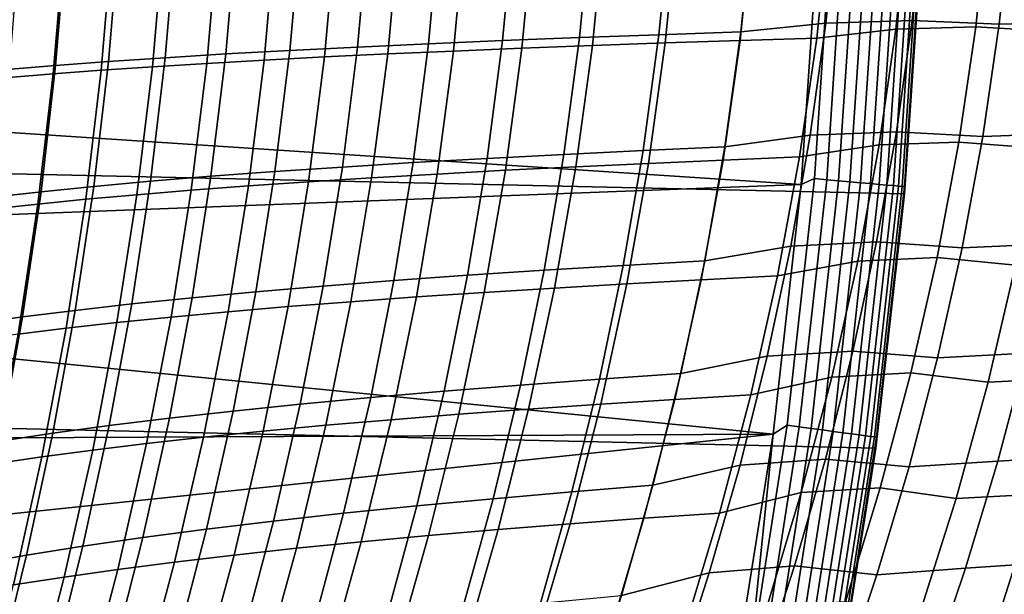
# Model space of a CAD drawing. Header units: metres. Extents: x -28 to 70, y -218 to 28.
# Tile 334 of 463: x 23.12 to 27.87, y -4.4 to -1.62. Entities that reach past the tile are written whole.
import ezdxf

# ---------------------------------------------------------------- set-up
doc = ezdxf.new("R2010")
doc.units = ezdxf.units.M
doc.layers.add('solid_10_261_432_XXX', color=7, linetype='CONTINUOUS')

msp = doc.modelspace()

# ---------------------------------------------------------------- linework, layer by layer
at = {"layer": 'solid_10_261_432_XXX'}
for points in [[(27.389296, -2.465067, -5), (-27.472309, -1.233766, -5), (-27.5, 0, -5), (27.472309, -1.233766, -5)], [(27.064245, -1.097595, 134.712128), (27.009607, -1.641688, 134.677719), (27.425388, -1.629539, 134.505432), (27.48056, -1.089569, 134.539917)], [(27.48056, -1.089569, 134.539917), (27.425388, -1.629539, 134.505432), (27.846104, -1.646942, 134.353195), (27.903761, -1.101384, 134.388992)], [(25.875793, -1.144022, 135.355942), (25.82099, -1.711434, 135.320694), (26.204607, -1.697502, 135.084915), (26.260017, -1.134799, 135.120331)], [(26.260017, -1.134799, 135.120331), (26.204607, -1.697502, 135.084915), (26.599966, -1.68412, 134.869614), (26.655973, -1.125947, 134.905151)], [(26.599966, -1.68412, 134.869614), (27.009607, -1.641688, 134.677719), (27.064245, -1.097595, 134.712128), (26.655973, -1.125947, 134.905151)], [(26.965525, -1.713677, 93.307861), (27.024094, -1.14171, 93.270828), (27.404287, -1.112718, 93.429787), (27.347336, -1.670275, 93.465599)], [(27.347336, -1.670275, 93.465599), (27.404287, -1.112718, 93.429787), (27.789995, -1.105525, 93.571342), (27.732456, -1.659659, 93.607323)], [(27.789995, -1.105525, 93.571342), (28.180269, -1.119698, 93.695305), (28.119879, -1.681205, 93.732849), (27.732456, -1.659659, 93.607323)], [(27.903761, -1.101384, 134.388992), (27.846104, -1.646942, 134.353195), (28.277828, -1.635371, 134.22583), (28.335955, -1.093743, 134.261627)], [(24.167046, -1.196485, 136.816284), (24.115038, -1.790469, 136.781815), (24.424547, -1.773313, 136.454346), (24.477051, -1.185077, 136.488937)], [(24.477051, -1.185077, 136.488937), (24.424547, -1.773313, 136.454346), (24.750893, -1.756858, 136.143753), (24.803934, -1.174145, 136.178513)], [(24.803934, -1.174145, 136.178513), (24.750893, -1.756858, 136.143753), (25.093102, -1.741081, 135.850815), (25.146713, -1.163673, 135.885727)], [(24.896061, -1.790252, 91.984451), (24.950939, -1.193291, 91.948822), (25.269007, -1.183884, 92.209557), (25.21356, -1.776251, 92.245422)], [(25.146713, -1.163673, 135.885727), (25.093102, -1.741081, 135.850815), (25.450144, -1.72595, 135.576218), (25.504347, -1.15364, 135.611313)], [(25.21356, -1.776251, 92.245422), (25.269007, -1.183884, 92.209557), (25.599112, -1.174822, 92.454842), (25.543068, -1.762776, 92.490944)], [(25.504347, -1.15364, 135.611313), (25.450144, -1.72595, 135.576218), (25.82099, -1.711434, 135.320694), (25.875793, -1.144022, 135.355942)], [(25.543068, -1.762776, 92.490944), (25.599112, -1.174822, 92.454842), (25.940462, -1.166089, 92.684135), (25.883799, -1.749804, 92.720482)], [(25.883799, -1.749804, 92.720482), (25.940462, -1.166089, 92.684135), (26.292269, -1.15767, 92.896919), (26.234976, -1.737311, 92.93351)], [(26.234976, -1.737311, 92.93351), (26.292269, -1.15767, 92.896919), (26.653742, -1.149549, 93.092659), (26.595812, -1.725276, 93.129478)], [(26.595812, -1.725276, 93.129478), (26.653742, -1.149549, 93.092659), (27.024094, -1.14171, 93.270828), (26.965525, -1.713677, 93.307861)], [(27.251122, -3.691395, -5), (-27.389296, -2.465067, -5), (-27.472309, -1.233766, -5), (27.389296, -2.465067, -5)], [(26.891312, -2.420185), (26.972828, -1.210976), (21.943947, -1.569454), (21.900381, -2.091247)], [(23.110033, -1.246588, 138.274277), (23.059399, -1.865673, 138.240112), (23.294605, -1.845937, 137.855408), (23.34547, -1.233427, 137.889587)], [(23.34547, -1.233427, 137.889587), (23.294605, -1.845937, 137.855408), (23.549395, -1.826807, 137.483414), (23.600573, -1.220678, 137.517654)], [(23.514267, -1.868666, 90.468452), (23.566986, -1.245868, 90.433662), (23.814188, -1.234616, 90.762566), (23.76115, -1.85187, 90.797462)], [(23.600573, -1.220678, 137.517654), (23.549395, -1.826807, 137.483414), (23.823095, -1.808308, 137.125198), (23.874659, -1.208358, 137.159546)], [(23.76115, -1.85187, 90.797462), (23.814188, -1.234616, 90.762566), (24.076723, -1.223724, 91.079308), (24.023304, -1.835616, 91.114349)], [(23.874659, -1.208358, 137.159546), (23.823095, -1.808308, 137.125198), (24.115038, -1.790469, 136.781815), (24.167046, -1.196485, 136.816284)], [(24.023304, -1.835616, 91.114349), (24.076723, -1.223724, 91.079308), (24.354069, -1.213201, 91.383102), (24.300211, -1.819921, 91.41832)], [(24.300211, -1.819921, 91.41832), (24.354069, -1.213201, 91.383102), (24.645699, -1.203058, 91.673157), (24.591352, -1.804801, 91.708572)], [(24.591352, -1.804801, 91.708572), (24.645699, -1.203058, 91.673157), (24.950939, -1.193291, 91.948822), (24.896061, -1.790252, 91.984451)], [(27.033783, -1.196966, -0.003646), (26.972828, -1.210976), (26.891312, -2.420185), (26.954376, -2.391589, -0.003646)], [(27.013592, -2.396843, -0.014544), (27.093172, -1.199596, -0.014544), (27.033783, -1.196966, -0.003646), (26.954376, -2.391589, -0.003646)], [(27.071066, -2.401943, -0.032535), (27.150814, -1.202148, -0.032535), (27.093172, -1.199596, -0.014544), (27.013592, -2.396843, -0.014544)], [(27.125956, -2.406813, -0.057356), (27.205868, -1.204586, -0.057356), (27.150814, -1.202148, -0.032535), (27.071066, -2.401943, -0.032535)], [(27.177464, -2.411383, -0.088645), (27.257526, -1.206873, -0.088645), (27.205868, -1.204586, -0.057356), (27.125956, -2.406813, -0.057356)], [(27.224833, -2.415586, -0.125945), (27.305037, -1.208976, -0.125945), (27.257526, -1.206873, -0.088645), (27.177464, -2.411383, -0.088645)], [(27.267374, -2.419361, -0.16871), (27.347702, -1.210866, -0.16871), (27.305037, -1.208976, -0.125945), (27.224833, -2.415586, -0.125945)], [(27.304464, -2.422652, -0.216316), (27.384903, -1.212513, -0.216316), (27.347702, -1.210866, -0.16871), (27.267374, -2.419361, -0.16871)], [(27.335564, -2.425411, -0.268066), (27.416092, -1.213894, -0.268066), (27.384903, -1.212513, -0.216316), (27.304464, -2.422652, -0.216316)], [(27.360214, -2.427598, -0.323206), (27.440817, -1.214988, -0.323206), (27.416092, -1.213894, -0.268066), (27.335564, -2.425411, -0.268066)], [(27.378059, -2.429182, -0.380929), (27.458714, -1.215781, -0.380929), (27.440817, -1.214988, -0.323206), (27.360214, -2.427598, -0.323206)], [(27.388836, -2.430138, -0.440391), (27.469521, -1.216259, -0.440391), (27.458714, -1.215781, -0.380929), (27.378059, -2.429182, -0.380929)], [(27.469521, -1.216259, -0.440391), (27.388836, -2.430138, -0.440391), (27.389294, -2.46508, -0.5), (27.472309, -1.233782, -0.5)], [(27.472309, -1.233782, -0.5), (27.389294, -2.46508, -0.5), (27.389296, -2.465067, -5), (27.472309, -1.233766, -5)], [(23.068361, -1.903814, 89.777283), (23.120659, -1.269409, 89.742607), (23.335636, -1.257469, 90.093414), (23.283165, -1.885986, 90.128128)], [(23.283165, -1.885986, 90.128128), (23.335636, -1.257469, 90.093414), (23.566986, -1.245868, 90.433662), (23.514267, -1.868666, 90.468452)], [(26.523129, -2.238222, 134.820389), (26.934662, -2.181845, 134.630066), (27.009607, -1.641688, 134.677719), (26.599966, -1.68412, 134.869614)], [(27.009607, -1.641688, 134.677719), (26.934662, -2.181845, 134.630066), (27.349741, -2.16554, 134.457657), (27.425388, -1.629539, 134.505432)], [(27.266888, -2.229447, 93.516533), (27.347336, -1.670275, 93.465599), (27.732456, -1.659659, 93.607323), (27.651175, -2.21556, 93.658485)], [(27.425388, -1.629539, 134.505432), (27.349741, -2.16554, 134.457657), (27.767105, -2.188332, 134.303635), (27.846104, -1.646942, 134.353195)], [(27.732456, -1.659659, 93.607323), (28.119879, -1.681205, 93.732849), (28.034582, -2.244714, 93.786224), (27.651175, -2.21556, 93.658485)], [(27.846104, -1.646942, 134.353195), (27.767105, -2.188332, 134.303635), (28.19821, -2.17281, 134.17627), (28.277828, -1.635371, 134.22583)], [(25.82099, -1.711434, 135.320694), (25.745716, -2.274855, 135.271851), (26.12855, -2.256172, 135.035889), (26.204607, -1.697502, 135.084915)], [(26.204607, -1.697502, 135.084915), (26.12855, -2.256172, 135.035889), (26.523129, -2.238222, 134.820389), (26.599966, -1.68412, 134.869614)], [(26.882818, -2.28717, 93.360542), (26.965525, -1.713677, 93.307861), (27.347336, -1.670275, 93.465599), (27.266888, -2.229447, 93.516533)], [(24.424547, -1.773313, 136.454346), (24.352222, -2.35771, 136.406311), (24.677887, -2.335697, 136.095535), (24.750893, -1.756858, 136.143753)], [(24.750893, -1.756858, 136.143753), (24.677887, -2.335697, 136.095535), (25.019369, -2.314577, 135.802383), (25.093102, -1.741081, 135.850815)], [(25.093102, -1.741081, 135.850815), (25.019369, -2.314577, 135.802383), (25.37565, -2.29431, 135.527588), (25.450144, -1.72595, 135.576218)], [(25.450144, -1.72595, 135.576218), (25.37565, -2.29431, 135.527588), (25.745716, -2.274855, 135.271851), (25.82099, -1.711434, 135.320694)], [(25.46398, -2.35172, 92.542313), (25.543068, -1.762776, 92.490944), (25.883799, -1.749804, 92.720482), (25.80382, -2.334636, 92.772194)], [(25.80382, -2.334636, 92.772194), (25.883799, -1.749804, 92.720482), (26.234976, -1.737311, 92.93351), (26.154089, -2.318202, 92.985558)], [(26.154089, -2.318202, 92.985558), (26.234976, -1.737311, 92.93351), (26.595812, -1.725276, 93.129478), (26.514011, -2.302389, 93.181854)], [(26.514011, -2.302389, 93.181854), (26.595812, -1.725276, 93.129478), (26.965525, -1.713677, 93.307861), (26.882818, -2.28717, 93.360542)], [(23.823095, -1.808308, 137.125198), (23.751942, -2.404475, 137.077469), (24.043333, -2.380644, 136.733963), (24.115038, -1.790469, 136.781815)], [(24.115038, -1.790469, 136.781815), (24.043333, -2.380644, 136.733963), (24.352222, -2.35771, 136.406311), (24.424547, -1.773313, 136.454346)], [(24.514734, -2.407161, 91.758965), (24.591352, -1.804801, 91.708572), (24.896061, -1.790252, 91.984451), (24.818665, -2.387954, 92.035156)], [(24.818665, -2.387954, 92.035156), (24.896061, -1.790252, 91.984451), (25.21356, -1.776251, 92.245422), (25.135338, -2.369483, 92.296448)], [(25.135338, -2.369483, 92.296448), (25.21356, -1.776251, 92.245422), (25.543068, -1.762776, 92.490944), (25.46398, -2.35172, 92.542313)], [(23.059399, -1.865673, 138.240112), (22.989328, -2.481014, 138.192566), (23.224279, -2.454696, 137.807846), (23.294605, -1.845937, 137.855408)], [(23.294605, -1.845937, 137.855408), (23.224279, -2.454696, 137.807846), (23.478704, -2.429171, 137.435791), (23.549395, -1.826807, 137.483414)], [(23.440083, -2.491559, 90.517937), (23.514267, -1.868666, 90.468452), (23.76115, -1.85187, 90.797462), (23.68648, -2.469354, 90.847115)], [(23.549395, -1.826807, 137.483414), (23.478704, -2.429171, 137.435791), (23.751942, -2.404475, 137.077469), (23.823095, -1.808308, 137.125198)], [(23.68648, -2.469354, 90.847115), (23.76115, -1.85187, 90.797462), (24.023304, -1.835616, 91.114349), (23.948059, -2.44787, 91.164215)], [(23.948059, -2.44787, 91.164215), (24.023304, -1.835616, 91.114349), (24.300211, -1.819921, 91.41832), (24.224316, -2.427131, 91.46843)], [(24.224316, -2.427131, 91.46843), (24.300211, -1.819921, 91.41832), (24.591352, -1.804801, 91.708572), (24.514734, -2.407161, 91.758965)], [(22.994852, -2.53803, 89.826591), (23.068361, -1.903814, 89.777283), (23.283165, -1.885986, 90.128128), (23.209372, -2.514459, 90.17749)], [(23.209372, -2.514459, 90.17749), (23.283165, -1.885986, 90.128128), (23.514267, -1.868666, 90.468452), (23.440083, -2.491559, 90.517937)], [(26.891312, -2.420185), (21.900381, -2.091247), (21.844414, -2.611815)], [(26.426245, -2.787736, 134.757736), (26.840187, -2.717585, 134.569412), (26.934662, -2.181845, 134.630066), (26.523129, -2.238222, 134.820389)], [(26.934662, -2.181845, 134.630066), (26.840187, -2.717585, 134.569412), (27.254431, -2.697103, 134.396881), (27.349741, -2.16554, 134.457657)], [(27.349741, -2.16554, 134.457657), (27.254431, -2.697103, 134.396881), (27.667658, -2.725074, 134.240601), (27.767105, -2.188332, 134.303635)], [(27.767105, -2.188332, 134.303635), (27.667658, -2.725074, 134.240601), (28.098026, -2.705599, 134.113235), (28.19821, -2.17281, 134.17627)], [(26.776499, -2.861293, 93.428856), (26.882818, -2.28717, 93.360542), (27.266888, -2.229447, 93.516533), (27.163418, -2.789472, 93.582603)], [(27.163418, -2.789472, 93.582603), (27.266888, -2.229447, 93.516533), (27.651175, -2.21556, 93.658485), (27.54665, -2.772458, 93.724846)], [(27.651175, -2.21556, 93.658485), (28.034582, -2.244714, 93.786224), (27.925003, -2.809299, 93.855431), (27.54665, -2.772458, 93.724846)], [(25.37565, -2.29431, 135.527588), (25.281534, -2.858187, 135.465607), (25.650682, -2.833756, 135.209625), (25.745716, -2.274855, 135.271851)], [(25.745716, -2.274855, 135.271851), (25.650682, -2.833756, 135.209625), (26.032587, -2.810287, 134.973434), (26.12855, -2.256172, 135.035889)], [(26.12855, -2.256172, 135.035889), (26.032587, -2.810287, 134.973434), (26.426245, -2.787736, 134.757736), (26.523129, -2.238222, 134.820389)], [(24.677887, -2.335697, 136.095535), (24.585506, -2.910127, 136.033997), (24.926142, -2.883628, 135.740631), (25.019369, -2.314577, 135.802383)], [(25.019369, -2.314577, 135.802383), (24.926142, -2.883628, 135.740631), (25.281534, -2.858187, 135.465607), (25.37565, -2.29431, 135.527588)], [(25.700958, -2.919727, 92.839294), (25.80382, -2.334636, 92.772194), (26.154089, -2.318202, 92.985558), (26.050074, -2.899469, 93.053078)], [(26.050074, -2.899469, 93.053078), (26.154089, -2.318202, 92.985558), (26.514011, -2.302389, 93.181854), (26.40884, -2.880002, 93.249786)], [(26.40884, -2.880002, 93.249786), (26.514011, -2.302389, 93.181854), (26.882818, -2.28717, 93.360542), (26.776499, -2.861293, 93.428856)], [(24.043333, -2.380644, 136.733963), (23.952452, -2.966468, 136.672806), (24.260628, -2.937729, 136.344986), (24.352222, -2.35771, 136.406311)], [(24.352222, -2.35771, 136.406311), (24.260628, -2.937729, 136.344986), (24.585506, -2.910127, 136.033997), (24.677887, -2.335697, 136.095535)], [(24.719088, -2.985578, 92.101006), (24.818665, -2.387954, 92.035156), (25.135338, -2.369483, 92.296448), (25.034706, -2.962749, 92.362709)], [(25.034706, -2.962749, 92.362709), (25.135338, -2.369483, 92.296448), (25.46398, -2.35172, 92.542313), (25.362249, -2.940809, 92.608986)], [(25.362249, -2.940809, 92.608986), (25.46398, -2.35172, 92.542313), (25.80382, -2.334636, 92.772194), (25.700958, -2.919727, 92.839294)], [(26.755629, -3.624414), (26.891312, -2.420185), (21.844414, -2.611815), (21.776073, -3.130914)], [(23.478704, -2.429171, 137.435791), (23.38895, -3.027221, 137.374847), (23.661676, -2.996313, 137.016449), (23.751942, -2.404475, 137.077469)], [(23.751942, -2.404475, 137.077469), (23.661676, -2.996313, 137.016449), (23.952452, -2.966468, 136.672806), (24.043333, -2.380644, 136.733963)], [(24.126652, -3.034038, 91.533546), (24.224316, -2.427131, 91.46843), (24.514734, -2.407161, 91.758965), (24.416151, -3.009331, 91.824432)], [(24.416151, -3.009331, 91.824432), (24.514734, -2.407161, 91.758965), (24.818665, -2.387954, 92.035156), (24.719088, -2.985578, 92.101006)], [(26.954376, -2.391589, -0.003646), (26.891312, -2.420185), (26.755629, -3.624414), (26.822206, -3.581531, -0.003646)], [(26.881132, -3.589399, -0.014544), (27.013592, -2.396843, -0.014544), (26.954376, -2.391589, -0.003646), (26.822206, -3.581531, -0.003646)], [(26.938322, -3.597036, -0.032535), (27.071066, -2.401943, -0.032535), (27.013592, -2.396843, -0.014544), (26.881132, -3.589399, -0.014544)], [(26.992945, -3.604329, -0.057356), (27.125956, -2.406813, -0.057356), (27.071066, -2.401943, -0.032535), (26.938322, -3.597036, -0.032535)], [(27.044199, -3.611173, -0.088645), (27.177464, -2.411383, -0.088645), (27.125956, -2.406813, -0.057356), (26.992945, -3.604329, -0.057356)], [(27.091337, -3.617467, -0.125945), (27.224833, -2.415586, -0.125945), (27.177464, -2.411383, -0.088645), (27.044199, -3.611173, -0.088645)], [(27.133669, -3.62312, -0.16871), (27.267374, -2.419361, -0.16871), (27.224833, -2.415586, -0.125945), (27.091337, -3.617467, -0.125945)], [(27.170578, -3.628048, -0.216316), (27.304464, -2.422652, -0.216316), (27.267374, -2.419361, -0.16871), (27.133669, -3.62312, -0.16871)], [(27.058064, -4.910316, -5), (-27.251122, -3.691395, -5), (-27.389296, -2.465067, -5), (27.251122, -3.691395, -5)], [(22.989328, -2.481014, 138.192566), (22.900209, -3.092047, 138.131638), (23.134912, -3.059147, 137.746948), (23.224279, -2.454696, 137.807846)], [(23.224279, -2.454696, 137.807846), (23.134912, -3.059147, 137.746948), (23.38895, -3.027221, 137.374847), (23.478704, -2.429171, 137.435791)], [(23.344618, -3.113783, 90.582268), (23.440083, -2.491559, 90.517937), (23.68648, -2.469354, 90.847115), (23.590387, -3.086296, 90.911652)], [(23.590387, -3.086296, 90.911652), (23.68648, -2.469354, 90.847115), (23.948059, -2.44787, 91.164215), (23.851231, -3.059704, 91.229019)], [(23.851231, -3.059704, 91.229019), (23.948059, -2.44787, 91.164215), (24.224316, -2.427131, 91.46843), (24.126652, -3.034038, 91.533546)], [(27.201525, -3.63218, -0.268066), (27.335564, -2.425411, -0.268066), (27.304464, -2.422652, -0.216316), (27.170578, -3.628048, -0.216316)], [(27.226055, -3.635456, -0.323206), (27.360214, -2.427598, -0.323206), (27.335564, -2.425411, -0.268066), (27.201525, -3.63218, -0.268066)], [(27.243811, -3.637827, -0.380929), (27.378059, -2.429182, -0.380929), (27.360214, -2.427598, -0.323206), (27.226055, -3.635456, -0.323206)], [(27.254536, -3.639259, -0.440391), (27.388836, -2.430138, -0.440391), (27.378059, -2.429182, -0.380929), (27.243811, -3.637827, -0.380929)], [(27.389294, -2.46508, -0.5), (27.25112, -3.691413, -0.5), (27.251122, -3.691395, -5), (27.389296, -2.465067, -5)], [(27.254536, -3.639259, -0.440391), (27.25112, -3.691413, -0.5), (27.389294, -2.46508, -0.5)], [(27.254536, -3.639259, -0.440391), (27.389294, -2.46508, -0.5), (27.388836, -2.430138, -0.440391)], [(22.90027, -3.171303, 89.890686), (22.994852, -2.53803, 89.826591), (23.209372, -2.514459, 90.17749), (23.114414, -3.14213, 90.241676)], [(23.114414, -3.14213, 90.241676), (23.209372, -2.514459, 90.17749), (23.440083, -2.491559, 90.517937), (23.344618, -3.113783, 90.582268)], [(26.840187, -2.717585, 134.569412), (26.726961, -3.248426, 134.496002), (27.14027, -3.223759, 134.323334), (27.254431, -2.697103, 134.396881)], [(27.254431, -2.697103, 134.396881), (27.14027, -3.223759, 134.323334), (27.548653, -3.256686, 134.164368), (27.667658, -2.725074, 134.240601)], [(27.667658, -2.725074, 134.240601), (27.548653, -3.256686, 134.164368), (27.978209, -3.233277, 134.037018), (28.098026, -2.705599, 134.113235)], [(26.310097, -3.332145, 134.6819), (26.726961, -3.248426, 134.496002), (26.840187, -2.717585, 134.569412), (26.426245, -2.787736, 134.757736)], [(26.032587, -2.810287, 134.973434), (25.917465, -3.359324, 134.897797), (26.310097, -3.332145, 134.6819), (26.426245, -2.787736, 134.757736)], [(26.647505, -3.434461, 93.512589), (26.776499, -2.861293, 93.428856), (27.163418, -2.789472, 93.582603), (27.037855, -3.348822, 93.663589)], [(27.037855, -3.348822, 93.663589), (27.163418, -2.789472, 93.582603), (27.54665, -2.772458, 93.724846), (27.419863, -3.328793, 93.806175)], [(27.54665, -2.772458, 93.724846), (27.925003, -2.809299, 93.855431), (27.792231, -3.373268, 93.940201), (27.419863, -3.328793, 93.806175)], [(27.792231, -3.373268, 93.940201), (27.925003, -2.809299, 93.855431), (28.320196, -2.793128, 93.959717), (28.186289, -3.354337, 94.044662)], [(25.281534, -2.858187, 135.465607), (25.168461, -3.417048, 135.390442), (25.536592, -3.387608, 135.134232), (25.650682, -2.833756, 135.209625)], [(25.650682, -2.833756, 135.209625), (25.536592, -3.387608, 135.134232), (25.917465, -3.359324, 134.897797), (26.032587, -2.810287, 134.973434)], [(24.585506, -2.910127, 136.033997), (24.474344, -3.479609, 135.959305), (24.814051, -3.447698, 135.66571), (24.926142, -2.883628, 135.740631)], [(24.926142, -2.883628, 135.740631), (24.814051, -3.447698, 135.66571), (25.168461, -3.417048, 135.390442), (25.281534, -2.858187, 135.465607)], [(25.923756, -3.479608, 93.13591), (26.050074, -2.899469, 93.053078), (26.40884, -2.880002, 93.249786), (26.281179, -3.456569, 93.333076)], [(26.281179, -3.456569, 93.333076), (26.40884, -2.880002, 93.249786), (26.776499, -2.861293, 93.428856), (26.647505, -3.434461, 93.512589)], [(23.952452, -2.966468, 136.672806), (23.842909, -3.5474, 136.598465), (24.150324, -3.512831, 136.270493), (24.260628, -2.937729, 136.344986)], [(24.260628, -2.937729, 136.344986), (24.150324, -3.512831, 136.270493), (24.474344, -3.479609, 135.959305), (24.585506, -2.910127, 136.033997)], [(24.912319, -3.554669, 92.444092), (25.034706, -2.962749, 92.362709), (25.362249, -2.940809, 92.608986), (25.238585, -3.528623, 92.690849)], [(25.238585, -3.528623, 92.690849), (25.362249, -2.940809, 92.608986), (25.700958, -2.919727, 92.839294), (25.575977, -3.503614, 92.921646)], [(25.575977, -3.503614, 92.921646), (25.700958, -2.919727, 92.839294), (26.050074, -2.899469, 93.053078), (25.923756, -3.479608, 93.13591)], [(23.661676, -2.996313, 137.016449), (23.552786, -3.583277, 136.942215), (23.842909, -3.5474, 136.598465), (23.952452, -2.966468, 136.672806)], [(24.296143, -3.610016, 91.904922), (24.416151, -3.009331, 91.824432), (24.719088, -2.985578, 92.101006), (24.597925, -3.581788, 92.181931)], [(24.597925, -3.581788, 92.181931), (24.719088, -2.985578, 92.101006), (25.034706, -2.962749, 92.362709), (24.912319, -3.554669, 92.444092)], [(23.134912, -3.059147, 137.746948), (23.02692, -3.658735, 137.67276), (23.280581, -3.620407, 137.300674), (23.38895, -3.027221, 137.374847)], [(23.38895, -3.027221, 137.374847), (23.280581, -3.620407, 137.300674), (23.552786, -3.583277, 136.942215), (23.661676, -2.996313, 137.016449)], [(23.733252, -3.669903, 91.308769), (23.851231, -3.059704, 91.229019), (24.126652, -3.034038, 91.533546), (24.00771, -3.639388, 91.613647)], [(24.00771, -3.639388, 91.613647), (24.126652, -3.034038, 91.533546), (24.416151, -3.009331, 91.824432), (24.296143, -3.610016, 91.904922)], [(22.900209, -3.092047, 138.131638), (22.792427, -3.698205, 138.057373), (23.02692, -3.658735, 137.67276), (23.134912, -3.059147, 137.746948)], [(23.22821, -3.7342, 90.661507), (23.344618, -3.113783, 90.582268), (23.590387, -3.086296, 90.911652), (23.473259, -3.701521, 90.991119)], [(23.473259, -3.701521, 90.991119), (23.590387, -3.086296, 90.911652), (23.851231, -3.059704, 91.229019), (23.733252, -3.669903, 91.308769)], [(26.755629, -3.624414), (21.776073, -3.130914), (21.695393, -3.648274)], [(22.998583, -3.767897, 90.320755), (23.114414, -3.14213, 90.241676), (23.344618, -3.113783, 90.582268), (23.22821, -3.7342, 90.661507)], [(26.726961, -3.248426, 134.496002), (26.595757, -3.77389, 134.410095), (27.008072, -3.745038, 134.237289), (27.14027, -3.223759, 134.323334)], [(27.14027, -3.223759, 134.323334), (27.008072, -3.745038, 134.237289), (27.410984, -3.78269, 134.075226), (27.548653, -3.256686, 134.164368)], [(27.978209, -3.233277, 134.037018), (27.83968, -3.755384, 133.947922), (28.274973, -3.728928, 133.843918), (28.414249, -3.210552, 133.932846)], [(26.175467, -3.870933, 134.593094), (26.595757, -3.77389, 134.410095), (26.726961, -3.248426, 134.496002), (26.310097, -3.332145, 134.6819)], [(27.548653, -3.256686, 134.164368), (27.410984, -3.78269, 134.075226), (27.83968, -3.755384, 133.947922), (27.978209, -3.233277, 134.037018)], [(25.536592, -3.387608, 135.134232), (25.404154, -3.935882, 135.045853), (25.78393, -3.902756, 134.809204), (25.917465, -3.359324, 134.897797)], [(25.917465, -3.359324, 134.897797), (25.78393, -3.902756, 134.809204), (26.175467, -3.870933, 134.593094), (26.310097, -3.332145, 134.6819)], [(26.496786, -4.005075, 93.611534), (26.647505, -3.434461, 93.512589), (27.037855, -3.348822, 93.663589), (26.891144, -3.905956, 93.759277)], [(26.891144, -3.905956, 93.759277), (27.037855, -3.348822, 93.663589), (27.419863, -3.328793, 93.806175), (27.271805, -3.882989, 93.902245)], [(27.419863, -3.328793, 93.806175), (27.792231, -3.373268, 93.940201), (27.637377, -3.934914, 94.040276), (27.271805, -3.882989, 93.902245)], [(27.637377, -3.934914, 94.040276), (27.792231, -3.373268, 93.940201), (28.186289, -3.354337, 94.044662), (28.030201, -3.913336, 94.144936)], [(24.814051, -3.447698, 135.66571), (24.683729, -4.006253, 135.577789), (25.037102, -3.970363, 135.302307), (25.168461, -3.417048, 135.390442)], [(25.168461, -3.417048, 135.390442), (25.037102, -3.970363, 135.302307), (25.404154, -3.935882, 135.045853), (25.536592, -3.387608, 135.134232)], [(24.474344, -3.479609, 135.959305), (24.344995, -4.043606, 135.871582), (24.683729, -4.006253, 135.577789), (24.814051, -3.447698, 135.66571)], [(25.775976, -4.057098, 93.233864), (25.923756, -3.479608, 93.13591), (26.281179, -3.456569, 93.333076), (26.131924, -4.03053, 93.431541)], [(26.131924, -4.03053, 93.431541), (26.281179, -3.456569, 93.333076), (26.647505, -3.434461, 93.512589), (26.496786, -4.005075, 93.611534)], [(23.842909, -3.5474, 136.598465), (23.715223, -4.122897, 136.511032), (24.02186, -4.082476, 136.182938), (24.150324, -3.512831, 136.270493)], [(24.150324, -3.512831, 136.270493), (24.02186, -4.082476, 136.182938), (24.344995, -4.043606, 135.871582), (24.474344, -3.479609, 135.959305)], [(25.093716, -4.11372, 92.787773), (25.238585, -3.528623, 92.690849), (25.575977, -3.503614, 92.921646), (25.429665, -4.084817, 93.019089)], [(25.429665, -4.084817, 93.019089), (25.575977, -3.503614, 92.921646), (25.923756, -3.479608, 93.13591), (25.775976, -4.057098, 93.233864)], [(23.552786, -3.583277, 136.942215), (23.425751, -4.16482, 136.854858), (23.715223, -4.122897, 136.511032), (23.842909, -3.5474, 136.598465)], [(24.455791, -4.175227, 92.277855), (24.597925, -3.581788, 92.181931), (24.912319, -3.554669, 92.444092), (24.76885, -4.143845, 92.540504)], [(24.76885, -4.143845, 92.540504), (24.912319, -3.554669, 92.444092), (25.238585, -3.528623, 92.690849), (25.093716, -4.11372, 92.787773)], [(23.280581, -3.620407, 137.300674), (23.154047, -4.208178, 137.213318), (23.425751, -4.16482, 136.854858), (23.552786, -3.583277, 136.942215)], [(24.155266, -4.207902, 92.000397), (24.296143, -3.610016, 91.904922), (24.597925, -3.581788, 92.181931), (24.455791, -4.175227, 92.277855)], [(26.637531, -4.764461, -0.003646), (26.822206, -3.581531, -0.003646), (26.755629, -3.624414)], [(26.696051, -4.774928, -0.014544), (26.881132, -3.589399, -0.014544), (26.822206, -3.581531, -0.003646), (26.637531, -4.764461, -0.003646)], [(26.752848, -4.785087, -0.032535), (26.938322, -3.597036, -0.032535), (26.881132, -3.589399, -0.014544), (26.696051, -4.774928, -0.014544)], [(26.807093, -4.79479, -0.057356), (26.992945, -3.604329, -0.057356), (26.938322, -3.597036, -0.032535), (26.752848, -4.785087, -0.032535)], [(26.857994, -4.803894, -0.088645), (27.044199, -3.611173, -0.088645), (26.992945, -3.604329, -0.057356), (26.807093, -4.79479, -0.057356)], [(26.566051, -4.82129), (26.755629, -3.624414), (21.60243, -4.163528), (21.497234, -4.676422)], [(26.755629, -3.624414), (21.695393, -3.648274), (21.60243, -4.163528)], [(23.02692, -3.658735, 137.67276), (22.900719, -4.252903, 137.585312), (23.154047, -4.208178, 137.213318), (23.280581, -3.620407, 137.300674)], [(23.594574, -4.277233, 91.403473), (23.733252, -3.669903, 91.308769), (24.00771, -3.639388, 91.613647), (23.86799, -4.241906, 91.708702)], [(23.86799, -4.241906, 91.708702), (24.00771, -3.639388, 91.613647), (24.296143, -3.610016, 91.904922), (24.155266, -4.207902, 92.000397)], [(26.637531, -4.764461, -0.003646), (26.755629, -3.624414), (26.566051, -4.82129)], [(26.904808, -4.812267, -0.125945), (27.091337, -3.617467, -0.125945), (27.044199, -3.611173, -0.088645), (26.857994, -4.803894, -0.088645)], [(26.94685, -4.819787, -0.16871), (27.133669, -3.62312, -0.16871), (27.091337, -3.617467, -0.125945), (26.904808, -4.812267, -0.125945)], [(26.983503, -4.826343, -0.216316), (27.170578, -3.628048, -0.216316), (27.133669, -3.62312, -0.16871), (26.94685, -4.819787, -0.16871)], [(27.014236, -4.83184, -0.268066), (27.201525, -3.63218, -0.268066), (27.170578, -3.628048, -0.216316), (26.983503, -4.826343, -0.216316)], [(27.038597, -4.836197, -0.323206), (27.226055, -3.635456, -0.323206), (27.201525, -3.63218, -0.268066), (27.014236, -4.83184, -0.268066)], [(27.056232, -4.839352, -0.380929), (27.243811, -3.637827, -0.380929), (27.226055, -3.635456, -0.323206), (27.038597, -4.836197, -0.323206)], [(27.066883, -4.841256, -0.440391), (27.254536, -3.639259, -0.440391), (27.243811, -3.637827, -0.380929), (27.056232, -4.839352, -0.380929)], [(27.066883, -4.841256, -0.440391), (27.25112, -3.691413, -0.5), (27.254536, -3.639259, -0.440391)], [(26.810513, -6.119348, -5), (-27.058064, -4.910316, -5), (-27.251122, -3.691395, -5), (27.058064, -4.910316, -5)], [(23.091206, -4.351653, 90.755699), (23.22821, -3.7342, 90.661507), (23.473259, -3.701521, 90.991119), (23.335491, -4.313833, 91.085533)], [(23.335491, -4.313833, 91.085533), (23.473259, -3.701521, 90.991119), (23.733252, -3.669903, 91.308769), (23.594574, -4.277233, 91.403473)], [(27.25112, -3.691413, -0.5), (27.058064, -4.910312, -0.5), (27.058064, -4.910316, -5), (27.251122, -3.691395, -5)], [(27.066883, -4.841256, -0.440391), (27.058064, -4.910312, -0.5), (27.25112, -3.691413, -0.5)], [(22.862179, -4.390639, 90.41481), (22.998583, -3.767897, 90.320755), (23.22821, -3.7342, 90.661507), (23.091206, -4.351653, 90.755699)], [(26.595757, -3.77389, 134.410095), (26.447386, -4.293545, 134.31189), (26.858673, -4.260526, 134.138992), (27.008072, -3.745038, 134.237289)], [(27.008072, -3.745038, 134.237289), (26.858673, -4.260526, 134.138992), (27.255587, -4.302694, 133.973419), (27.410984, -3.78269, 134.075226)], [(27.83968, -3.755384, 133.947922), (27.683409, -4.271551, 133.846191), (28.117949, -4.24145, 133.742401), (28.274973, -3.728928, 133.843918)], [(26.023188, -4.403652, 134.491562), (26.447386, -4.293545, 134.31189), (26.595757, -3.77389, 134.410095), (26.175467, -3.870933, 134.593094)], [(27.410984, -3.78269, 134.075226), (27.255587, -4.302694, 133.973419), (27.683409, -4.271551, 133.846191), (27.83968, -3.755384, 133.947922)], [(25.78393, -3.902756, 134.809204), (25.632774, -4.440125, 134.707855), (26.023188, -4.403652, 134.491562), (26.175467, -3.870933, 134.593094)], [(26.724495, -4.459124, 93.869339), (26.891144, -3.905956, 93.759277), (27.271805, -3.882989, 93.902245), (27.103739, -4.43327, 94.012703)], [(27.271805, -3.882989, 93.902245), (27.637377, -3.934914, 94.040276), (27.461895, -4.492279, 94.155251), (27.103739, -4.43327, 94.012703)], [(27.853432, -4.468143, 94.260117), (28.030201, -3.913336, 94.144936), (28.42795, -3.892515, 94.229965), (28.250002, -4.444948, 94.345215)], [(25.037102, -3.970363, 135.302307), (24.888178, -4.517643, 135.20134), (25.254128, -4.478105, 134.944702), (25.404154, -3.935882, 135.045853)], [(25.404154, -3.935882, 135.045853), (25.254128, -4.478105, 134.944702), (25.632774, -4.440125, 134.707855), (25.78393, -3.902756, 134.809204)], [(26.325638, -4.571255, 93.725319), (26.496786, -4.005075, 93.611534), (26.891144, -3.905956, 93.759277), (26.724495, -4.459124, 93.869339)], [(27.461895, -4.492279, 94.155251), (27.637377, -3.934914, 94.040276), (28.030201, -3.913336, 94.144936), (27.853432, -4.468143, 94.260117)], [(24.683729, -4.006253, 135.577789), (24.53586, -4.558794, 135.47702), (24.888178, -4.517643, 135.20134), (25.037102, -3.970363, 135.302307)], [(24.344995, -4.043606, 135.871582), (24.198107, -4.601609, 135.770966), (24.53586, -4.558794, 135.47702), (24.683729, -4.006253, 135.577789)], [(25.607914, -4.630121, 93.346642), (25.775976, -4.057098, 93.233864), (26.131924, -4.03053, 93.431541), (25.962313, -4.600035, 93.54483)], [(25.962313, -4.600035, 93.54483), (26.131924, -4.03053, 93.431541), (26.496786, -4.005075, 93.611534), (26.325638, -4.571255, 93.725319)], [(23.715223, -4.122897, 136.511032), (23.569977, -4.692427, 136.410599), (23.875854, -4.646143, 136.082428), (24.02186, -4.082476, 136.182938)], [(24.02186, -4.082476, 136.182938), (23.875854, -4.646143, 136.082428), (24.198107, -4.601609, 135.770966), (24.344995, -4.043606, 135.871582)], [(25.263145, -4.661546, 93.13134), (25.429665, -4.084817, 93.019089), (25.775976, -4.057098, 93.233864), (25.607914, -4.630121, 93.346642)], [(23.425751, -4.16482, 136.854858), (23.281118, -4.740399, 136.754425), (23.569977, -4.692427, 136.410599), (23.715223, -4.122897, 136.511032)], [(24.605307, -4.728553, 92.651718), (24.76885, -4.143845, 92.540504), (25.093716, -4.11372, 92.787773), (24.928707, -4.694345, 92.899498)], [(24.928707, -4.694345, 92.899498), (25.093716, -4.11372, 92.787773), (25.429665, -4.084817, 93.019089), (25.263145, -4.661546, 93.13134)], [(23.154047, -4.208178, 137.213318), (23.009863, -4.789979, 137.112808), (23.281118, -4.740399, 136.754425), (23.425751, -4.16482, 136.854858)], [(23.994419, -4.801328, 92.11068), (24.155266, -4.207902, 92.000397), (24.455791, -4.175227, 92.277855), (24.293642, -4.764202, 92.388588)], [(24.293642, -4.764202, 92.388588), (24.455791, -4.175227, 92.277855), (24.76885, -4.143845, 92.540504), (24.605307, -4.728553, 92.651718)], [(22.900719, -4.252903, 137.585312), (22.756794, -4.841082, 137.48465), (23.009863, -4.789979, 137.112808), (23.154047, -4.208178, 137.213318)], [(23.708338, -4.839963, 91.818596), (23.86799, -4.241906, 91.708702), (24.155266, -4.207902, 92.000397), (23.994419, -4.801328, 92.11068)], [(23.435987, -4.880097, 91.513039), (23.594574, -4.277233, 91.403473), (23.86799, -4.241906, 91.708702), (23.708338, -4.839963, 91.818596)], [(26.447386, -4.293545, 134.31189), (26.282784, -4.807169, 134.201584), (26.693043, -4.770034, 134.02861), (26.858673, -4.260526, 134.138992)], [(26.858673, -4.260526, 134.138992), (26.693043, -4.770034, 134.02861), (27.083517, -4.816554, 133.859146), (27.255587, -4.302694, 133.973419)], [(27.255587, -4.302694, 133.973419), (27.083517, -4.816554, 133.859146), (27.510477, -4.78167, 133.732025), (27.683409, -4.271551, 133.846191)], [(27.683409, -4.271551, 133.846191), (27.510477, -4.78167, 133.732025), (27.944284, -4.748045, 133.628479), (28.117949, -4.24145, 133.742401)], [(22.934292, -4.964609, 90.864815), (23.091206, -4.351653, 90.755699), (23.335491, -4.313833, 91.085533), (23.177822, -4.921668, 91.194832)], [(23.177822, -4.921668, 91.194832), (23.335491, -4.313833, 91.085533), (23.594574, -4.277233, 91.403473), (23.435987, -4.880097, 91.513039)], [(25.854225, -4.93005, 134.377472), (26.282784, -4.807169, 134.201584), (26.447386, -4.293545, 134.31189), (26.023188, -4.403652, 134.491562)]]:
    msp.add_3dface(points, dxfattribs=at)

doc.saveas('drawing.dxf')
